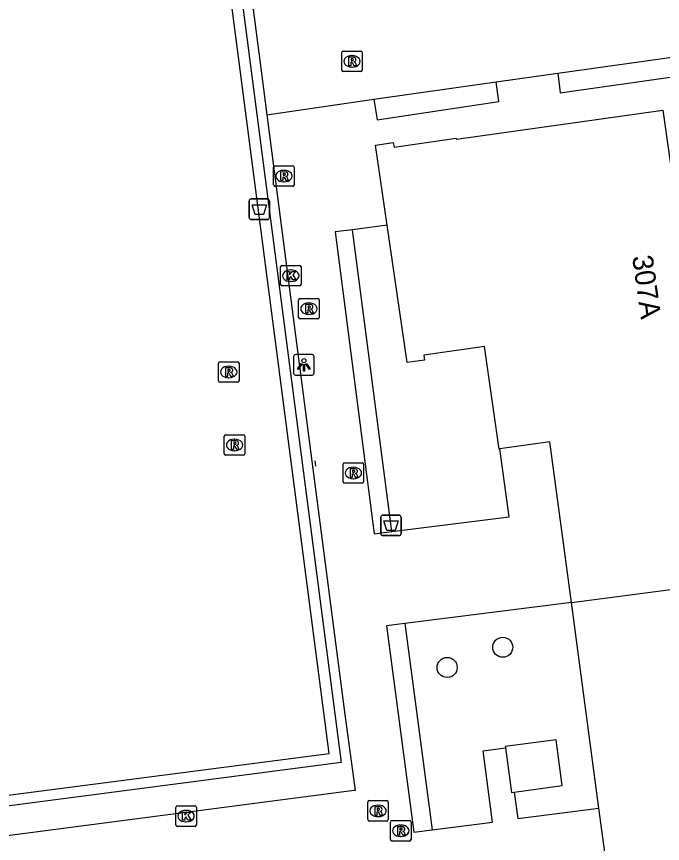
# Model space of a CAD drawing. Extents: x 162157 to 163165, y 378998 to 380775.
# Drawn here: x 162243 to 162274.52, y 379903.75 to 379944.07 of the extents above; entities that cross this region are included whole.
import ezdxf

# ---------------------------------------------------------------- set-up
doc = ezdxf.new("R2010")
doc.units = 0
for name, color, linetype in [('IMGEO_Afvalbak', 7, 'Continuous'), ('IMGEO_Boom', 7, 'Continuous'), ('IMGEO_Haag', 7, 'Continuous'), ('IMGEO_Hek', 7, 'Continuous'), ('IMGEO_Kolk', 7, 'Continuous'), ('IMGEO_Lage_trafo', 7, 'Continuous'), ('IMGEO_Lichtpunt', 7, 'Continuous'), ('IMGEO_Pand', 7, 'Continuous'), ('IMGEO_Pand_nummerreeks', 7, 'Continuous'), ('IMGEO_Rioolput', 7, 'Continuous'), ('IMGEO_Voetpad_open', 7, 'Continuous')]:
    doc.layers.add(name, color=color, linetype=linetype)

msp = doc.modelspace()

# ---------------------------------------------------------------- linework, layer by layer
at = {"layer": 'IMGEO_Afvalbak'}
for p, q in [((162254.352, 379934.276), (162254.352, 379935.076)), ((162254.352, 379935.076), (162254.352, 379934.276)), ((162254.452, 379935.176), (162255.242, 379935.176)), ((162255.242, 379935.176), (162254.452, 379935.176)), ((162255.342, 379935.076), (162255.342, 379934.276)), ((162255.342, 379934.276), (162255.342, 379935.076)), ((162255.242, 379934.176), (162254.452, 379934.176)), ((162254.452, 379934.176), (162255.242, 379934.176)), ((162260.876, 379919.763), (162261.666, 379919.763)), ((162261.666, 379919.763), (162260.876, 379919.763)), ((162260.776, 379918.863), (162260.776, 379919.663)), ((162260.776, 379919.663), (162260.776, 379918.863)), ((162261.766, 379919.663), (162261.766, 379918.863)), ((162261.766, 379918.863), (162261.766, 379919.663)), ((162261.666, 379918.763), (162260.876, 379918.763)), ((162260.876, 379918.763), (162261.666, 379918.763))]:
    msp.add_line(p, q, dxfattribs=at)
for points in [[(162254.495, 379934.89), (162255.199, 379934.89), (162255.05, 379934.42), (162254.644, 379934.42), (162254.495, 379934.89)], [(162260.919, 379919.477), (162261.623, 379919.477), (162261.474, 379919.007), (162261.068, 379919.007), (162260.919, 379919.477)]]:
    msp.add_lwpolyline(points, dxfattribs=at)
for centre, start, end in [((162254.452, 379935.076), 90, 180), ((162254.452, 379935.076), 90, 180), ((162255.242, 379935.076), 0, 90), ((162255.242, 379935.076), 360, 90), ((162254.452, 379934.276), 180, 270), ((162254.452, 379934.276), 180, 270), ((162255.242, 379934.276), 270, 0), ((162255.242, 379934.276), 270, 0), ((162260.876, 379919.663), 90, 180), ((162260.876, 379919.663), 90, 180), ((162261.666, 379919.663), 0, 90), ((162261.666, 379919.663), 360, 90), ((162260.876, 379918.863), 180, 270), ((162260.876, 379918.863), 180, 270), ((162261.666, 379918.863), 270, 0), ((162261.666, 379918.863), 270, 0)]:
    msp.add_arc(centre, 0.1, start, end, dxfattribs=at)
at = {"layer": 'IMGEO_Boom'}
for centre in [(162266.727, 379913.318), (162264.013, 379912.334)]:
    msp.add_circle(centre, 0.489, dxfattribs=at)
at = {"layer": 'IMGEO_Haag'}
for points in [[(162261.312, 379918.96), (162259.394, 379933.68)], [(162261.943, 379914.478), (162263.289, 379904.423)]]:
    msp.add_lwpolyline(points, dxfattribs=at)
at = {"layer": 'IMGEO_Hek'}
for points in [[(162173.533, 380005.695), (162205.626, 380009.771), (162244.888, 380014.872), (162258.844, 379907.693), (162184.422, 379897.986)], [(162257.552, 379922.409), (162257.586, 379922.147)]]:
    msp.add_lwpolyline(points, dxfattribs=at)
at = {"layer": 'IMGEO_Kolk'}
for p, q in [((162255.886, 379931.008), (162255.886, 379931.86)), ((162255.961, 379931.934), (162256.813, 379931.934)), ((162256.887, 379931.86), (162256.887, 379931.008)), ((162256.374, 379931.714), (162256.399, 379931.714)), ((162256.397, 379931.154), (162256.372, 379931.154)), ((162256.813, 379930.934), (162255.961, 379930.934)), ((162250.851, 379905.587), (162251.703, 379905.587)), ((162250.776, 379904.661), (162250.776, 379905.513)), ((162251.264, 379905.367), (162251.289, 379905.367)), ((162251.777, 379905.513), (162251.777, 379904.661)), ((162251.287, 379904.807), (162251.262, 379904.807)), ((162251.703, 379904.587), (162250.851, 379904.587))]:
    msp.add_line(p, q, dxfattribs=at)
for points in [[(162255.886, 379931.008), (162255.886, 379931.86)], [(162255.961, 379931.934), (162256.813, 379931.934)], [(162256.887, 379931.86), (162256.887, 379931.008)], [(162256.207, 379931.634), (162256.33, 379931.634), (162256.33, 379931.483), (162256.46, 379931.634), (162256.624, 379931.634), (162256.478, 379931.483), (162256.631, 379931.234), (162256.479, 379931.234), (162256.394, 379931.398), (162256.33, 379931.331), (162256.33, 379931.234), (162256.207, 379931.234), (162256.207, 379931.634)], [(162256.813, 379930.934), (162255.961, 379930.934)], [(162250.851, 379905.587), (162251.703, 379905.587)], [(162250.776, 379904.661), (162250.776, 379905.513)], [(162251.097, 379905.287), (162251.22, 379905.287), (162251.22, 379905.136), (162251.35, 379905.287), (162251.514, 379905.287), (162251.368, 379905.136), (162251.521, 379904.887), (162251.369, 379904.887), (162251.284, 379905.051), (162251.22, 379904.984), (162251.22, 379904.887), (162251.097, 379904.887), (162251.097, 379905.287)], [(162251.777, 379905.513), (162251.777, 379904.661)], [(162251.703, 379904.587), (162250.851, 379904.587)]]:
    msp.add_lwpolyline(points, dxfattribs=at)
for centre, start, end in [((162255.963, 379931.858), 91.552, 178.448), ((162255.963, 379931.858), 91.552, 178.448), ((162256.811, 379931.858), 1.552, 88.448), ((162256.811, 379931.858), 1.552, 88.448), ((162255.963, 379931.01), 181.552, 268.448), ((162255.963, 379931.01), 181.552, 268.448), ((162256.811, 379931.01), 271.552, 358.448), ((162256.811, 379931.01), 271.552, 358.448), ((162250.853, 379905.511), 91.552, 178.448), ((162250.853, 379905.511), 91.552, 178.448), ((162251.701, 379905.511), 1.552, 88.448), ((162251.701, 379905.511), 1.552, 88.448), ((162250.853, 379904.663), 181.552, 268.448), ((162250.853, 379904.663), 181.552, 268.448), ((162251.701, 379904.663), 271.552, 358.448), ((162251.701, 379904.663), 271.552, 358.448)]:
    msp.add_arc(centre, 0.0765, start, end, dxfattribs=at)
for centre, major_axis, ratio, start_param, end_param in [((162256.373, 379931.434), (-0.387, 0.002), 0.722429, 4.712389, 7.853982), ((162256.398, 379931.434), (-0.39, 0.002), 0.717154, 1.570796, 4.712389), ((162251.263, 379905.087), (-0.387, 0.002), 0.722429, 4.712389, 7.853982), ((162251.288, 379905.087), (-0.39, 0.002), 0.717154, 1.570796, 4.712389)]:
    msp.add_ellipse(centre, major_axis=major_axis, ratio=ratio, start_param=start_param, end_param=end_param, dxfattribs=at)
at = {"layer": 'IMGEO_Lage_trafo'}
for points in [[(162267.284, 379906.254), (162269.624, 379906.579), (162269.329, 379908.809), (162266.844, 379908.489), (162266.854, 379908.416)], [(162266.854, 379908.416), (162267.152, 379906.236), (162267.284, 379906.254)]]:
    msp.add_lwpolyline(points, dxfattribs=at)
at = {"layer": 'IMGEO_Lichtpunt'}
for p, q in [((162256.525, 379927.495), (162256.525, 379926.688)), ((162256.525, 379927.495), (162256.525, 379926.688)), ((162257.427, 379927.59), (162256.619, 379927.59)), ((162257.427, 379927.59), (162256.619, 379927.59)), ((162257.521, 379926.688), (162257.521, 379927.495)), ((162257.521, 379926.688), (162257.521, 379927.495)), ((162256.619, 379926.594), (162257.427, 379926.594)), ((162256.619, 379926.594), (162257.427, 379926.594))]:
    msp.add_line(p, q, dxfattribs=at)
for points in [[(162256.899, 379927.159), (162256.938, 379927.131), (162256.75, 379926.869), (162256.712, 379926.896), (162256.899, 379927.159)], [(162257.001, 379927.111), (162257.048, 379927.111), (162257.048, 379926.789), (162257.001, 379926.789), (162257.001, 379927.111)], [(162257.111, 379927.131), (162257.149, 379927.158), (162257.336, 379926.896), (162257.297, 379926.868), (162257.111, 379927.131)]]:
    msp.add_lwpolyline(points, dxfattribs=at)
msp.add_circle((162257.024, 379927.293), 0.0994, dxfattribs=at)
for centre, start, end in [((162256.619, 379927.495), 90, 180), ((162256.619, 379927.495), 90, 180), ((162257.427, 379927.495), 0, 90), ((162257.427, 379927.495), 0, 90), ((162256.619, 379926.688), 180, 270), ((162256.619, 379926.688), 180, 270), ((162257.427, 379926.688), 270, 0), ((162257.427, 379926.688), 270, 360)]:
    msp.add_arc(centre, 0.0946, start, end, dxfattribs=at)
at = {"layer": 'IMGEO_Pand'}
for points in [[(162261.083, 379933.902), (162260.516, 379937.807), (162261.387, 379937.936), (162261.421, 379937.699), (162264.462, 379938.136), (162264.468, 379938.097), (162274.545, 379939.509), (162276.082, 379928.614)], [(162266.589, 379922.989), (162266.556, 379922.984), (162265.84, 379927.99), (162262.877, 379927.566), (162262.913, 379927.322), (162262.057, 379927.197), (162261.083, 379933.902)], [(162270.077, 379915.508), (162269.032, 379923.34), (162266.589, 379922.989)], [(162270.077, 379915.508), (162276.289, 379916.315)], [(162271.415, 379905.478), (162270.077, 379915.508)], [(162258.217, 379900.116), (162258.227, 379900.036), (162261.851, 379900.507), (162261.669, 379901.924), (162271.717, 379903.215), (162271.415, 379905.478)]]:
    msp.add_lwpolyline(points, dxfattribs=at)
at = {"layer": 'IMGEO_Rioolput'}
for p, q in [((162258.87, 379941.459), (162258.87, 379942.311)), ((162258.945, 379942.385), (162259.797, 379942.385)), ((162259.871, 379942.311), (162259.871, 379941.459)), ((162259.358, 379942.165), (162259.383, 379942.165)), ((162259.381, 379941.605), (162259.356, 379941.605)), ((162259.797, 379941.385), (162258.945, 379941.385)), ((162255.549, 379935.867), (162255.549, 379936.719)), ((162255.624, 379936.793), (162256.476, 379936.793)), ((162256.55, 379936.719), (162256.55, 379935.867)), ((162256.037, 379936.573), (162256.062, 379936.573)), ((162256.06, 379936.013), (162256.035, 379936.013)), ((162256.476, 379935.793), (162255.624, 379935.793)), ((162256.767, 379929.401), (162256.767, 379930.253)), ((162256.842, 379930.327), (162257.694, 379930.327)), ((162257.768, 379930.253), (162257.768, 379929.401)), ((162257.255, 379930.107), (162257.28, 379930.107)), ((162257.278, 379929.547), (162257.253, 379929.547)), ((162257.694, 379929.327), (162256.842, 379929.327)), ((162252.859, 379926.316), (162252.859, 379927.168)), ((162252.934, 379927.242), (162253.786, 379927.242)), ((162253.347, 379927.022), (162253.372, 379927.022)), ((162253.86, 379927.168), (162253.86, 379926.316)), ((162253.786, 379926.242), (162252.934, 379926.242)), ((162253.37, 379926.462), (162253.345, 379926.462)), ((162253.141, 379922.756), (162253.141, 379923.608)), ((162253.216, 379923.682), (162254.068, 379923.682)), ((162253.629, 379923.462), (162253.654, 379923.462)), ((162254.142, 379923.608), (162254.142, 379922.756)), ((162254.068, 379922.682), (162253.216, 379922.682)), ((162253.652, 379922.902), (162253.627, 379922.902)), ((162258.939, 379921.392), (162258.939, 379922.244)), ((162259.014, 379922.318), (162259.866, 379922.318)), ((162259.427, 379922.098), (162259.452, 379922.098)), ((162259.94, 379922.244), (162259.94, 379921.392)), ((162259.866, 379921.318), (162259.014, 379921.318)), ((162259.45, 379921.538), (162259.425, 379921.538)), ((162260.142, 379904.915), (162260.142, 379905.767)), ((162260.217, 379905.841), (162261.069, 379905.841)), ((162260.63, 379905.621), (162260.655, 379905.621)), ((162261.143, 379905.767), (162261.143, 379904.915)), ((162261.069, 379904.841), (162260.217, 379904.841)), ((162260.653, 379905.061), (162260.628, 379905.061)), ((162261.251, 379903.946), (162261.251, 379904.798)), ((162261.326, 379904.872), (162262.178, 379904.872)), ((162262.252, 379904.798), (162262.252, 379903.946)), ((162261.739, 379904.652), (162261.764, 379904.652)), ((162261.762, 379904.092), (162261.737, 379904.092)), ((162262.178, 379903.872), (162261.326, 379903.872))]:
    msp.add_line(p, q, dxfattribs=at)
for points in [[(162258.87, 379941.459), (162258.87, 379942.311)], [(162258.945, 379942.385), (162259.797, 379942.385)], [(162259.871, 379942.311), (162259.871, 379941.459)], [(162259.459, 379942.083), (162259.207, 379942.085), (162259.207, 379941.685)], [(162259.385, 379942.004), (162259.331, 379942.004), (162259.331, 379941.923)], [(162259.331, 379941.923), (162259.383, 379941.923)], [(162259.207, 379941.685), (162259.331, 379941.685), (162259.331, 379941.847), (162259.342, 379941.847)], [(162259.389, 379941.818), (162259.46, 379941.685), (162259.6, 379941.685), (162259.535, 379941.811)], [(162259.797, 379941.385), (162258.945, 379941.385)], [(162255.549, 379935.867), (162255.549, 379936.719)], [(162255.624, 379936.793), (162256.476, 379936.793)], [(162256.55, 379936.719), (162256.55, 379935.867)], [(162256.138, 379936.491), (162255.886, 379936.493), (162255.886, 379936.093)], [(162255.886, 379936.093), (162256.01, 379936.093), (162256.01, 379936.255), (162256.021, 379936.255)], [(162256.064, 379936.412), (162256.01, 379936.412), (162256.01, 379936.331)], [(162256.01, 379936.331), (162256.062, 379936.331)], [(162256.068, 379936.226), (162256.139, 379936.093), (162256.279, 379936.093), (162256.214, 379936.219)], [(162256.476, 379935.793), (162255.624, 379935.793)], [(162256.767, 379929.401), (162256.767, 379930.253)], [(162256.842, 379930.327), (162257.694, 379930.327)], [(162257.768, 379930.253), (162257.768, 379929.401)], [(162257.356, 379930.025), (162257.104, 379930.027), (162257.104, 379929.627)], [(162257.104, 379929.627), (162257.228, 379929.627), (162257.228, 379929.789), (162257.239, 379929.789)], [(162257.282, 379929.946), (162257.228, 379929.946), (162257.228, 379929.865)], [(162257.228, 379929.865), (162257.28, 379929.865)], [(162257.286, 379929.76), (162257.357, 379929.627), (162257.497, 379929.627), (162257.432, 379929.753)], [(162257.694, 379929.327), (162256.842, 379929.327)], [(162252.859, 379926.316), (162252.859, 379927.168)], [(162252.934, 379927.242), (162253.786, 379927.242)], [(162253.448, 379926.94), (162253.196, 379926.942), (162253.196, 379926.542)], [(162253.86, 379927.168), (162253.86, 379926.316)], [(162253.196, 379926.542), (162253.32, 379926.542), (162253.32, 379926.704), (162253.331, 379926.704)], [(162253.374, 379926.861), (162253.32, 379926.861), (162253.32, 379926.78)], [(162253.32, 379926.78), (162253.372, 379926.78)], [(162253.378, 379926.675), (162253.449, 379926.542), (162253.589, 379926.542), (162253.524, 379926.668)], [(162253.786, 379926.242), (162252.934, 379926.242)], [(162253.141, 379922.756), (162253.141, 379923.608)], [(162253.216, 379923.682), (162254.068, 379923.682)], [(162253.73, 379923.38), (162253.478, 379923.382), (162253.478, 379922.982)], [(162254.142, 379923.608), (162254.142, 379922.756)], [(162253.478, 379922.982), (162253.602, 379922.982), (162253.602, 379923.144), (162253.613, 379923.144)], [(162253.656, 379923.301), (162253.602, 379923.301), (162253.602, 379923.22)], [(162253.602, 379923.22), (162253.654, 379923.22)], [(162253.66, 379923.115), (162253.731, 379922.982), (162253.871, 379922.982), (162253.806, 379923.108)], [(162254.068, 379922.682), (162253.216, 379922.682)], [(162258.939, 379921.392), (162258.939, 379922.244)], [(162259.014, 379922.318), (162259.866, 379922.318)], [(162259.94, 379922.244), (162259.94, 379921.392)], [(162259.528, 379922.016), (162259.276, 379922.018), (162259.276, 379921.618)], [(162259.276, 379921.618), (162259.4, 379921.618), (162259.4, 379921.78), (162259.411, 379921.78)], [(162259.454, 379921.937), (162259.4, 379921.937), (162259.4, 379921.856)], [(162259.4, 379921.856), (162259.452, 379921.856)], [(162259.458, 379921.751), (162259.529, 379921.618), (162259.669, 379921.618), (162259.604, 379921.744)], [(162259.866, 379921.318), (162259.014, 379921.318)], [(162260.142, 379904.915), (162260.142, 379905.767)], [(162260.217, 379905.841), (162261.069, 379905.841)], [(162261.143, 379905.767), (162261.143, 379904.915)], [(162260.731, 379905.539), (162260.479, 379905.541), (162260.479, 379905.141)], [(162260.479, 379905.141), (162260.603, 379905.141), (162260.603, 379905.303), (162260.614, 379905.303)], [(162260.657, 379905.46), (162260.603, 379905.46), (162260.603, 379905.379)], [(162260.603, 379905.379), (162260.655, 379905.379)], [(162260.661, 379905.274), (162260.732, 379905.141), (162260.872, 379905.141), (162260.807, 379905.267)], [(162261.069, 379904.841), (162260.217, 379904.841)], [(162261.251, 379903.946), (162261.251, 379904.798)], [(162261.326, 379904.872), (162262.178, 379904.872)], [(162262.252, 379904.798), (162262.252, 379903.946)], [(162261.84, 379904.57), (162261.588, 379904.572), (162261.588, 379904.172)], [(162261.766, 379904.491), (162261.712, 379904.491), (162261.712, 379904.41)], [(162261.712, 379904.41), (162261.764, 379904.41)], [(162261.588, 379904.172), (162261.712, 379904.172), (162261.712, 379904.334), (162261.723, 379904.334)], [(162261.77, 379904.305), (162261.841, 379904.172), (162261.981, 379904.172), (162261.916, 379904.298)], [(162262.178, 379903.872), (162261.326, 379903.872)]]:
    msp.add_lwpolyline(points, dxfattribs=at)
for centre, radius, start, end in [((162258.947, 379942.309), 0.0765, 91.552, 178.448), ((162258.947, 379942.309), 0.0765, 91.552, 178.448), ((162259.795, 379942.309), 0.0765, 1.552, 88.448), ((162259.795, 379942.309), 0.0765, 1.552, 88.448), ((162259.367, 379942.112), 0.19, 274.7715, 282.9687), ((162259.391, 379941.908), 0.0964, 77.0061, 93.1865), ((162259.405, 379941.965), 0.0378, 276.6634, 79.6772), ((162259.458, 379941.973), 0.109, 350.3612, 89.416), ((162259.456, 379941.973), 0.112, 277.5842, 350.9817), ((162259.44, 379941.758), 0.108, 29.5134, 73.7905), ((162258.947, 379941.461), 0.0765, 181.552, 268.448), ((162258.947, 379941.461), 0.0765, 181.552, 268.448), ((162259.341, 379941.794), 0.0533, 26.0293, 88.6989), ((162259.795, 379941.461), 0.0765, 271.552, 358.448), ((162259.795, 379941.461), 0.0765, 271.552, 358.448), ((162255.626, 379936.717), 0.0765, 91.552, 178.448), ((162255.626, 379936.717), 0.0765, 91.552, 178.448), ((162256.474, 379936.717), 0.0765, 1.552, 88.448), ((162256.474, 379936.717), 0.0765, 1.552, 88.448), ((162256.02, 379936.202), 0.0533, 26.0293, 88.6989), ((162256.046, 379936.52), 0.19, 274.7715, 282.9687), ((162256.07, 379936.316), 0.0964, 77.0061, 93.1865), ((162256.084, 379936.373), 0.0378, 276.6634, 79.6772), ((162256.137, 379936.381), 0.109, 350.3612, 89.416), ((162256.135, 379936.381), 0.112, 277.5842, 350.9817), ((162256.119, 379936.166), 0.108, 29.5134, 73.7905), ((162255.626, 379935.869), 0.0765, 181.552, 268.448), ((162255.626, 379935.869), 0.0765, 181.552, 268.448), ((162256.474, 379935.869), 0.0765, 271.552, 358.448), ((162256.474, 379935.869), 0.0765, 271.552, 358.448), ((162256.844, 379930.251), 0.0765, 91.552, 178.448), ((162256.844, 379930.251), 0.0765, 91.552, 178.448), ((162257.692, 379930.251), 0.0765, 1.552, 88.448), ((162257.692, 379930.251), 0.0765, 1.552, 88.448), ((162257.238, 379929.736), 0.0533, 26.0293, 88.6989), ((162257.264, 379930.054), 0.19, 274.7715, 282.9687), ((162257.288, 379929.85), 0.0964, 77.0061, 93.1865), ((162257.302, 379929.907), 0.0378, 276.6634, 79.6772), ((162257.355, 379929.915), 0.109, 350.3612, 89.416), ((162257.353, 379929.915), 0.112, 277.5842, 350.9817), ((162257.337, 379929.7), 0.108, 29.5134, 73.7905), ((162256.844, 379929.403), 0.0765, 181.552, 268.448), ((162256.844, 379929.403), 0.0765, 181.552, 268.448), ((162257.692, 379929.403), 0.0765, 271.552, 358.448), ((162257.692, 379929.403), 0.0765, 271.552, 358.448), ((162252.936, 379927.166), 0.0765, 91.552, 178.448), ((162252.936, 379927.166), 0.0765, 91.552, 178.448), ((162253.447, 379926.83), 0.109, 350.3612, 89.416), ((162253.784, 379927.166), 0.0765, 1.552, 88.448), ((162253.784, 379927.166), 0.0765, 1.552, 88.448), ((162253.33, 379926.651), 0.0533, 26.0293, 88.6989), ((162253.356, 379926.969), 0.19, 274.7715, 282.9687), ((162253.38, 379926.765), 0.0964, 77.0061, 93.1865), ((162253.394, 379926.822), 0.0378, 276.6634, 79.6772), ((162253.445, 379926.83), 0.112, 277.5842, 350.9817), ((162253.429, 379926.615), 0.108, 29.5134, 73.7905), ((162252.936, 379926.318), 0.0765, 181.552, 268.448), ((162252.936, 379926.318), 0.0765, 181.552, 268.448), ((162253.784, 379926.318), 0.0765, 271.552, 358.448), ((162253.784, 379926.318), 0.0765, 271.552, 358.448), ((162253.218, 379923.606), 0.0765, 91.552, 178.448), ((162253.218, 379923.606), 0.0765, 91.552, 178.448), ((162253.729, 379923.27), 0.109, 350.3612, 89.416), ((162254.066, 379923.606), 0.0765, 1.552, 88.448), ((162254.066, 379923.606), 0.0765, 1.552, 88.448), ((162253.612, 379923.091), 0.0533, 26.0293, 88.6989), ((162253.638, 379923.409), 0.19, 274.7715, 282.9687), ((162253.662, 379923.205), 0.0964, 77.0061, 93.1865), ((162253.676, 379923.262), 0.0378, 276.6634, 79.6772), ((162253.727, 379923.27), 0.112, 277.5842, 350.9817), ((162253.711, 379923.055), 0.108, 29.5134, 73.7905), ((162253.218, 379922.758), 0.0765, 181.552, 268.448), ((162253.218, 379922.758), 0.0765, 181.552, 268.448), ((162254.066, 379922.758), 0.0765, 271.552, 358.448), ((162254.066, 379922.758), 0.0765, 271.552, 358.448), ((162259.016, 379922.242), 0.0765, 91.552, 178.448), ((162259.016, 379922.242), 0.0765, 91.552, 178.448), ((162259.864, 379922.242), 0.0765, 1.552, 88.448), ((162259.864, 379922.242), 0.0765, 1.552, 88.448), ((162259.41, 379921.727), 0.0533, 26.0293, 88.6989), ((162259.436, 379922.045), 0.19, 274.7715, 282.9687), ((162259.46, 379921.841), 0.0964, 77.0061, 93.1865), ((162259.474, 379921.898), 0.0378, 276.6634, 79.6772), ((162259.527, 379921.906), 0.109, 350.3612, 89.416), ((162259.525, 379921.906), 0.112, 277.5842, 350.9817), ((162259.509, 379921.691), 0.108, 29.5134, 73.7905), ((162259.016, 379921.394), 0.0765, 181.552, 268.448), ((162259.016, 379921.394), 0.0765, 181.552, 268.448), ((162259.864, 379921.394), 0.0765, 271.552, 358.448), ((162259.864, 379921.394), 0.0765, 271.552, 358.448), ((162260.219, 379905.765), 0.0765, 91.552, 178.448), ((162260.219, 379905.765), 0.0765, 91.552, 178.448), ((162261.067, 379905.765), 0.0765, 1.552, 88.448), ((162261.067, 379905.765), 0.0765, 1.552, 88.448), ((162260.613, 379905.25), 0.0533, 26.0293, 88.6989), ((162260.639, 379905.568), 0.19, 274.7715, 282.9687), ((162260.663, 379905.364), 0.0964, 77.0061, 93.1865), ((162260.677, 379905.421), 0.0378, 276.6634, 79.6772), ((162260.73, 379905.429), 0.109, 350.3612, 89.416), ((162260.728, 379905.429), 0.112, 277.5842, 350.9817), ((162260.712, 379905.214), 0.108, 29.5134, 73.7905), ((162260.219, 379904.917), 0.0765, 181.552, 268.448), ((162260.219, 379904.917), 0.0765, 181.552, 268.448), ((162261.067, 379904.917), 0.0765, 271.552, 358.448), ((162261.067, 379904.917), 0.0765, 271.552, 358.448), ((162261.328, 379904.796), 0.0765, 91.552, 178.448), ((162261.328, 379904.796), 0.0765, 91.552, 178.448), ((162262.176, 379904.796), 0.0765, 1.552, 88.448), ((162262.176, 379904.796), 0.0765, 1.552, 88.448), ((162261.748, 379904.599), 0.19, 274.7715, 282.9687), ((162261.772, 379904.395), 0.0964, 77.0061, 93.1865), ((162261.786, 379904.452), 0.0378, 276.6634, 79.6772), ((162261.839, 379904.46), 0.109, 350.3612, 89.416), ((162261.837, 379904.46), 0.112, 277.5842, 350.9817), ((162261.722, 379904.281), 0.0533, 26.0293, 88.6989), ((162261.821, 379904.245), 0.108, 29.5134, 73.7905), ((162261.328, 379903.948), 0.0765, 181.552, 268.448), ((162261.328, 379903.948), 0.0765, 181.552, 268.448), ((162262.176, 379903.948), 0.0765, 271.552, 358.448), ((162262.176, 379903.948), 0.0765, 271.552, 358.448)]:
    msp.add_arc(centre, radius, start, end, dxfattribs=at)
for centre, major_axis, ratio, start_param, end_param in [((162259.357, 379941.885), (-0.387, 0.002), 0.722429, 4.712389, 7.853982), ((162259.382, 379941.885), (-0.39, 0.002), 0.717154, 1.570796, 4.712389), ((162256.036, 379936.293), (-0.387, 0.002), 0.722429, 4.712389, 7.853982), ((162256.061, 379936.293), (-0.39, 0.002), 0.717154, 1.570796, 4.712389), ((162257.254, 379929.827), (-0.387, 0.002), 0.722429, 4.712389, 7.853982), ((162257.279, 379929.827), (-0.39, 0.002), 0.717154, 1.570796, 4.712389), ((162253.346, 379926.742), (-0.387, 0.002), 0.722429, 4.712389, 7.853982), ((162253.371, 379926.742), (-0.39, 0.002), 0.717154, 1.570796, 4.712389), ((162253.628, 379923.182), (-0.387, 0.002), 0.722429, 4.712389, 7.853982), ((162253.653, 379923.182), (-0.39, 0.002), 0.717154, 1.570796, 4.712389), ((162259.426, 379921.818), (-0.387, 0.002), 0.722429, 4.712389, 7.853982), ((162259.451, 379921.818), (-0.39, 0.002), 0.717154, 1.570796, 4.712389), ((162260.629, 379905.341), (-0.387, 0.002), 0.722429, 4.712389, 7.853982), ((162260.654, 379905.341), (-0.39, 0.002), 0.717154, 1.570796, 4.712389), ((162261.738, 379904.372), (-0.387, 0.002), 0.722429, 4.712389, 7.853982), ((162261.763, 379904.372), (-0.39, 0.002), 0.717154, 1.570796, 4.712389)]:
    msp.add_ellipse(centre, major_axis=major_axis, ratio=ratio, start_param=start_param, end_param=end_param, dxfattribs=at)
at = {"layer": 'IMGEO_Voetpad_open'}
for points in [[(162245.197, 380016.361), (162246.876, 380003.284), (162254.966, 379941.182), (162255.213, 379939.286)], [(162244.437, 380014.271), (162173.941, 380005.129), (162180.769, 379952.906), (162187.814, 379899.013), (162258.256, 379908.139), (162244.437, 380014.271)], [(162269.407, 379941.31), (162275.328, 379942.144)], [(162269.407, 379941.31), (162269.531, 379940.346), (162275.471, 379941.196), (162275.328, 379942.144)], [(162266.413, 379940.889), (162269.407, 379941.31)], [(162260.444, 379940.048), (162266.413, 379940.889)], [(162260.444, 379940.048), (162260.602, 379939.04), (162266.539, 379939.937), (162266.413, 379940.889)], [(162255.213, 379939.286), (162260.444, 379940.048)], [(162255.213, 379939.286), (162257.417, 379922.389), (162259.027, 379910.04), (162259.522, 379906.335), (162259.47, 379906.329), (162190.515, 379897.328)], [(162261.083, 379933.902), (162259.394, 379933.68)], [(162259.394, 379933.68), (162258.546, 379933.568), (162260.454, 379918.852), (162261.312, 379918.96)], [(162261.312, 379918.96), (162267.047, 379919.683), (162266.589, 379922.989)], [(162270.077, 379915.508), (162261.943, 379914.478)], [(162261.943, 379914.478), (162261.048, 379914.365), (162262.386, 379904.309), (162263.289, 379904.423)], [(162263.289, 379904.423), (162266.232, 379904.794), (162265.767, 379908.262), (162266.854, 379908.416)], [(162267.284, 379906.254), (162267.468, 379904.966), (162271.415, 379905.478)]]:
    msp.add_lwpolyline(points, dxfattribs=at)

# ---------------------------------------------------------------- texts
at = {"layer": 'IMGEO_Pand_nummerreeks'}
msp.add_text('307A', height=1, rotation=278.0155, dxfattribs=at).set_placement((162273.038, 379932.37))

doc.saveas('drawing.dxf')
